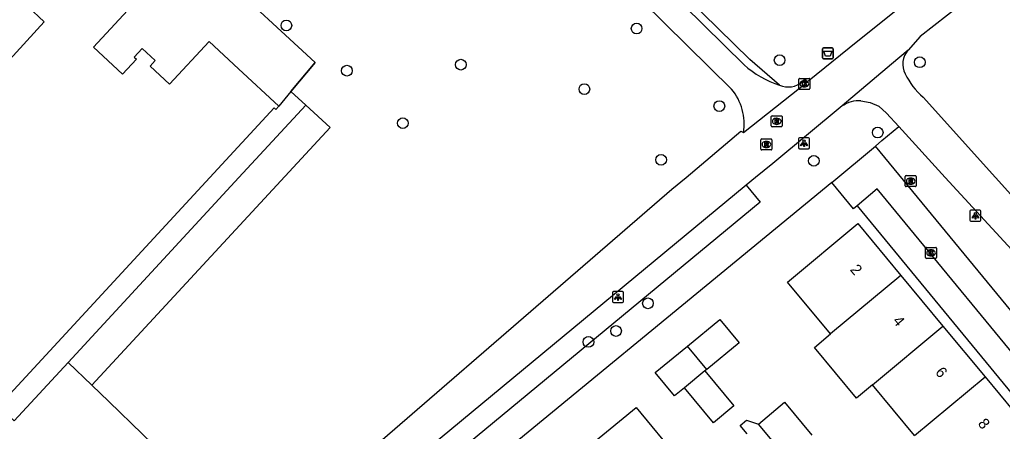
# Model space of a CAD drawing. Extents: x 159040 to 160094, y 381214 to 382518.
# Drawn here: x 159598.3 to 159687.9, y 381976.9 to 382014.4 of the extents above; entities that cross this region are included whole.
import ezdxf

# ---------------------------------------------------------------- set-up
doc = ezdxf.new("R2010")
doc.units = 0
for name, color, linetype in [('IMGEO_Afvalbak', 7, 'Continuous'), ('IMGEO_Boom', 7, 'Continuous'), ('IMGEO_Groenvoorziening', 7, 'Continuous'), ('IMGEO_Haag', 7, 'Continuous'), ('IMGEO_Hek', 7, 'Continuous'), ('IMGEO_Kolk', 7, 'Continuous'), ('IMGEO_Lichtpunt', 7, 'Continuous'), ('IMGEO_Pand', 7, 'Continuous'), ('IMGEO_Pand_nummerreeks', 7, 'Continuous'), ('IMGEO_Rioolput', 7, 'Continuous'), ('IMGEO_Voetpad_gesloten', 7, 'Continuous'), ('IMGEO_Voetpad_open', 7, 'Continuous')]:
    doc.layers.add(name, color=color, linetype=linetype)

msp = doc.modelspace()

# ---------------------------------------------------------------- linework, layer by layer
at = {"layer": 'IMGEO_Afvalbak'}
for p, q in [((159671.514, 382010.922), (159671.514, 382011.722)), ((159671.514, 382011.722), (159671.514, 382010.922)), ((159671.614, 382011.822), (159672.404, 382011.822)), ((159672.404, 382011.822), (159671.614, 382011.822)), ((159672.504, 382011.722), (159672.504, 382010.922)), ((159672.504, 382010.922), (159672.504, 382011.722)), ((159672.404, 382010.822), (159671.614, 382010.822)), ((159671.614, 382010.822), (159672.404, 382010.822))]:
    msp.add_line(p, q, dxfattribs=at)
msp.add_lwpolyline([(159671.657, 382011.536), (159672.361, 382011.536), (159672.212, 382011.066), (159671.806, 382011.066), (159671.657, 382011.536)], dxfattribs=at)
for centre, start, end in [((159671.614, 382011.722), 90, 180), ((159671.614, 382011.722), 90, 180), ((159672.404, 382011.722), 0, 90), ((159672.404, 382011.722), 360, 90), ((159671.614, 382010.922), 180, 270), ((159671.614, 382010.922), 180, 270), ((159672.404, 382010.922), 270, 0), ((159672.404, 382010.922), 270, 0)]:
    msp.add_arc(centre, 0.1, start, end, dxfattribs=at)
at = {"layer": 'IMGEO_Boom'}
for centre in [(159622.644, 382013.868), (159654.577, 382013.583), (159638.549, 382010.294), (159667.614, 382010.706), (159680.392, 382010.513), (159628.166, 382009.746), (159649.813, 382008.065), (159662.118, 382006.522), (159633.263, 382004.966), (159676.557, 382004.107), (159656.807, 382001.625), (159670.734, 382001.533), (159655.61, 381988.55), (159652.7, 381986.03), (159650.184, 381985.031)]:
    msp.add_circle(centre, 0.489, dxfattribs=at)
at = {"layer": 'IMGEO_Groenvoorziening'}
for points in [[(159624.421, 382006.61), (159623.061, 382007.853), (159625.255, 382010.496), (159616.37, 382018.709), (159616.879, 382019.259)], [(159602.745, 381983.168), (159618.31, 382000), (159624.421, 382006.61)], [(159624.421, 382006.61), (159626.624, 382004.573), (159604.904, 381981.084)], [(159694.64, 381980.676), (159676.341, 382002.869)], [(159674.686, 381997.436), (159674.355, 381997.153), (159672.361, 381999.556)], [(159596.543, 381979.039), (159597.813, 381977.834), (159602.745, 381983.168)], [(159604.904, 381981.084), (159602.745, 381983.168)], [(159604.904, 381981.084), (159606.447, 381979.593), (159609.529, 381976.617), (159620.126, 381966.384)]]:
    msp.add_lwpolyline(points, dxfattribs=at)
at = {"layer": 'IMGEO_Haag'}
for points in [[(159667.614, 382008.437), (159664.895, 382010.766), (159633.428, 382041.589), (159631.121, 382043.598), (159624.702, 382049.08), (159612.282, 382061.648)], [(159676.341, 382002.869), (159676.941, 382003.369), (159678.48, 382004.65)], [(159672.361, 381999.556), (159676.341, 382002.869)], [(159664.577, 381999.307), (159665.847, 381997.761), (159635.288, 381972.515)], [(159672.361, 381999.556), (159669.966, 381997.589), (159636.992, 381970.499)]]:
    msp.add_lwpolyline(points, dxfattribs=at)
at = {"layer": 'IMGEO_Hek'}
for points in [[(159616.879, 382019.259), (159616.37, 382018.709), (159625.255, 382010.496), (159623.061, 382007.853)], [(159623.061, 382007.853), (159621.96, 382006.526)], [(159623.061, 382007.853), (159624.421, 382006.61)]]:
    msp.add_lwpolyline(points, dxfattribs=at)
at = {"layer": 'IMGEO_Kolk'}
for p, q in [((159669.366, 382008.119), (159669.366, 382008.971)), ((159669.441, 382009.045), (159670.293, 382009.045)), ((159670.367, 382008.971), (159670.367, 382008.119)), ((159670.293, 382008.045), (159669.441, 382008.045)), ((159669.877, 382008.265), (159669.852, 382008.265)), ((159669.854, 382008.825), (159669.879, 382008.825)), ((159680.921, 381992.716), (159680.921, 381993.568)), ((159680.996, 381993.642), (159681.848, 381993.642)), ((159681.432, 381992.862), (159681.407, 381992.862)), ((159681.409, 381993.422), (159681.434, 381993.422)), ((159681.922, 381993.568), (159681.922, 381992.716)), ((159681.848, 381992.642), (159680.996, 381992.642))]:
    msp.add_line(p, q, dxfattribs=at)
for points in [[(159669.366, 382008.119), (159669.366, 382008.971)], [(159669.441, 382009.045), (159670.293, 382009.045)], [(159670.367, 382008.971), (159670.367, 382008.119)], [(159670.293, 382008.045), (159669.441, 382008.045)], [(159669.687, 382008.745), (159669.81, 382008.745), (159669.81, 382008.594), (159669.94, 382008.745), (159670.104, 382008.745), (159669.958, 382008.594), (159670.111, 382008.345), (159669.959, 382008.345), (159669.874, 382008.509), (159669.81, 382008.442), (159669.81, 382008.345), (159669.687, 382008.345), (159669.687, 382008.745)], [(159680.921, 381992.716), (159680.921, 381993.568)], [(159680.996, 381993.642), (159681.848, 381993.642)], [(159681.242, 381993.342), (159681.365, 381993.342), (159681.365, 381993.191), (159681.495, 381993.342), (159681.659, 381993.342), (159681.513, 381993.191), (159681.666, 381992.942), (159681.514, 381992.942), (159681.429, 381993.106), (159681.365, 381993.039), (159681.365, 381992.942), (159681.242, 381992.942), (159681.242, 381993.342)], [(159681.922, 381993.568), (159681.922, 381992.716)], [(159681.848, 381992.642), (159680.996, 381992.642)]]:
    msp.add_lwpolyline(points, dxfattribs=at)
for centre, start, end in [((159669.443, 382008.969), 91.55205, 178.44795), ((159669.443, 382008.969), 91.55205, 178.44795), ((159670.291, 382008.969), 1.55205, 88.44795), ((159670.291, 382008.969), 1.55205, 88.44795), ((159669.443, 382008.121), 181.55205, 268.44795), ((159669.443, 382008.121), 181.55205, 268.44795), ((159670.291, 382008.121), 271.55205, 358.44795), ((159670.291, 382008.121), 271.55205, 358.44795), ((159680.998, 381993.566), 91.55205, 178.44795), ((159680.998, 381993.566), 91.55205, 178.44795), ((159681.846, 381993.566), 1.55205, 88.44795), ((159681.846, 381993.566), 1.55205, 88.44795), ((159680.998, 381992.718), 181.55205, 268.44795), ((159680.998, 381992.718), 181.55205, 268.44795), ((159681.846, 381992.718), 271.55205, 358.44795), ((159681.846, 381992.718), 271.55205, 358.44795)]:
    msp.add_arc(centre, 0.0765, start, end, dxfattribs=at)
for centre, major_axis, ratio, start_param, end_param in [((159669.853, 382008.545), (-0.387, 0.002), 0.722429, 4.712389, 7.853982), ((159669.878, 382008.545), (-0.39, 0.002), 0.717154, 1.570796, 4.712389), ((159681.408, 381993.142), (-0.387, 0.002), 0.722429, 4.712389, 7.853982), ((159681.433, 381993.142), (-0.39, 0.002), 0.717154, 1.570796, 4.712389)]:
    msp.add_ellipse(centre, major_axis=major_axis, ratio=ratio, start_param=start_param, end_param=end_param, dxfattribs=at)
at = {"layer": 'IMGEO_Lichtpunt'}
for p, q in [((159669.346, 382003.539), (159669.346, 382002.732)), ((159669.346, 382003.539), (159669.346, 382002.732)), ((159670.248, 382003.634), (159669.44, 382003.634)), ((159670.248, 382003.634), (159669.44, 382003.634)), ((159670.342, 382002.732), (159670.342, 382003.539)), ((159670.342, 382002.732), (159670.342, 382003.539)), ((159669.44, 382002.638), (159670.248, 382002.638)), ((159669.44, 382002.638), (159670.248, 382002.638)), ((159684.968, 381996.937), (159684.968, 381996.13)), ((159684.968, 381996.937), (159684.968, 381996.13)), ((159685.87, 381997.032), (159685.062, 381997.032)), ((159685.87, 381997.032), (159685.062, 381997.032)), ((159685.964, 381996.13), (159685.964, 381996.937)), ((159685.964, 381996.13), (159685.964, 381996.937)), ((159685.062, 381996.036), (159685.87, 381996.036)), ((159685.062, 381996.036), (159685.87, 381996.036)), ((159652.377, 381989.519), (159652.377, 381988.712)), ((159652.377, 381989.519), (159652.377, 381988.712)), ((159653.279, 381989.614), (159652.471, 381989.614)), ((159653.279, 381989.614), (159652.471, 381989.614)), ((159653.373, 381988.712), (159653.373, 381989.519)), ((159653.373, 381988.712), (159653.373, 381989.519)), ((159652.471, 381988.618), (159653.279, 381988.618)), ((159652.471, 381988.618), (159653.279, 381988.618))]:
    msp.add_line(p, q, dxfattribs=at)
for points in [[(159669.72, 382003.203), (159669.759, 382003.175), (159669.571, 382002.913), (159669.533, 382002.94), (159669.72, 382003.203)], [(159669.822, 382003.155), (159669.869, 382003.155), (159669.869, 382002.833), (159669.822, 382002.833), (159669.822, 382003.155)], [(159669.932, 382003.175), (159669.97, 382003.202), (159670.157, 382002.94), (159670.118, 382002.912), (159669.932, 382003.175)], [(159685.342, 381996.601), (159685.381, 381996.573), (159685.193, 381996.311), (159685.155, 381996.338), (159685.342, 381996.601)], [(159685.444, 381996.553), (159685.491, 381996.553), (159685.491, 381996.231), (159685.444, 381996.231), (159685.444, 381996.553)], [(159685.554, 381996.573), (159685.592, 381996.6), (159685.779, 381996.338), (159685.74, 381996.31), (159685.554, 381996.573)], [(159652.751, 381989.183), (159652.79, 381989.155), (159652.602, 381988.893), (159652.564, 381988.92), (159652.751, 381989.183)], [(159652.853, 381989.135), (159652.9, 381989.135), (159652.9, 381988.813), (159652.853, 381988.813), (159652.853, 381989.135)], [(159652.963, 381989.155), (159653.001, 381989.182), (159653.188, 381988.92), (159653.149, 381988.892), (159652.963, 381989.155)]]:
    msp.add_lwpolyline(points, dxfattribs=at)
for centre in [(159669.845, 382003.337), (159685.467, 381996.735), (159652.876, 381989.317)]:
    msp.add_circle(centre, 0.0994, dxfattribs=at)
for centre, start, end in [((159669.44, 382003.539), 90, 180), ((159669.44, 382003.539), 90, 180), ((159670.248, 382003.539), 0, 90), ((159670.248, 382003.539), 0, 90), ((159669.44, 382002.732), 180, 270), ((159669.44, 382002.732), 180, 270), ((159670.248, 382002.732), 270, 0), ((159670.248, 382002.732), 270, 360), ((159685.062, 381996.937), 90, 180), ((159685.062, 381996.937), 90, 180), ((159685.87, 381996.937), 0, 90), ((159685.87, 381996.937), 0, 90), ((159685.062, 381996.13), 180, 270), ((159685.062, 381996.13), 180, 270), ((159685.87, 381996.13), 270, 0), ((159685.87, 381996.13), 270, 360), ((159652.471, 381989.519), 90, 180), ((159652.471, 381989.519), 90, 180), ((159653.279, 381989.519), 0, 90), ((159653.279, 381989.519), 0, 90), ((159652.471, 381988.712), 180, 270), ((159652.471, 381988.712), 180, 270), ((159653.279, 381988.712), 270, 0), ((159653.279, 381988.712), 270, 360)]:
    msp.add_arc(centre, 0.0946, start, end, dxfattribs=at)
at = {"layer": 'IMGEO_Pand'}
for points in [[(159596.689, 381979.491), (159615.654, 382000), (159621.523, 382006.347), (159621.669, 382006.211), (159621.96, 382006.526), (159618.29, 382009.921), (159615.599, 382012.409), (159612.001, 382008.518), (159610.212, 382010.172), (159610.688, 382010.686), (159609.511, 382011.774), (159608.783, 382010.987), (159608.988, 382010.798), (159607.711, 382009.417), (159605.054, 382011.874), (159610.908, 382018.205), (159609.508, 382019.499), (159605.837, 382022.894), (159599.074, 382015.581), (159600.567, 382014.201), (159596.111, 382009.381)], [(159672.256, 381985.755), (159668.328, 381990.489), (159674.746, 381995.814), (159678.673, 381991.081)], [(159678.673, 381991.081), (159672.256, 381985.755)], [(159678.673, 381991.081), (159682.507, 381986.461)], [(159659.22, 381984.655), (159662.167, 381987.075), (159663.917, 381984.945), (159660.97, 381982.525)], [(159676.089, 381981.136), (159674.624, 381979.92), (159670.79, 381984.538), (159672.256, 381985.755)], [(159676.089, 381981.136), (159682.507, 381986.461)], [(159682.507, 381986.461), (159686.34, 381981.841)], [(159658.947, 381980.863), (159658.024, 381980.105), (159656.275, 381982.235), (159659.22, 381984.655)], [(159660.97, 381982.525), (159659.22, 381984.655)], [(159660.81, 381982.394), (159663.438, 381979.195), (159661.575, 381977.664), (159658.947, 381980.863)], [(159660.81, 381982.394), (159658.947, 381980.863)], [(159660.97, 381982.525), (159660.81, 381982.394)], [(159679.922, 381976.516), (159686.34, 381981.841)], [(159686.34, 381981.841), (159690.27, 381977.104)], [(159679.922, 381976.516), (159676.089, 381981.136)], [(159665.677, 381977.539), (159668.052, 381979.53), (159670.554, 381976.544)], [(159649.268, 381966.8), (159645.373, 381971.542), (159651.831, 381976.847), (159654.536, 381979.068), (159658.384, 381974.383), (159655.725, 381972.106)], [(159668.169, 381974.565), (159665.677, 381977.539)]]:
    msp.add_lwpolyline(points, dxfattribs=at)
at = {"layer": 'IMGEO_Rioolput'}
for p, q in [((159666.851, 382004.706), (159666.851, 382005.558)), ((159666.926, 382005.632), (159667.778, 382005.632)), ((159667.339, 382005.412), (159667.364, 382005.412)), ((159667.852, 382005.558), (159667.852, 382004.706)), ((159667.778, 382004.632), (159666.926, 382004.632)), ((159667.362, 382004.852), (159667.337, 382004.852)), ((159665.908, 382002.6), (159665.908, 382003.452)), ((159665.983, 382003.526), (159666.835, 382003.526)), ((159666.419, 382002.746), (159666.394, 382002.746)), ((159666.396, 382003.306), (159666.421, 382003.306)), ((159666.909, 382003.452), (159666.909, 382002.6)), ((159666.835, 382002.526), (159665.983, 382002.526)), ((159679.067, 381999.256), (159679.067, 382000.108)), ((159679.142, 382000.182), (159679.994, 382000.182)), ((159679.555, 381999.962), (159679.58, 381999.962)), ((159680.068, 382000.108), (159680.068, 381999.256)), ((159679.994, 381999.182), (159679.142, 381999.182)), ((159679.578, 381999.402), (159679.553, 381999.402))]:
    msp.add_line(p, q, dxfattribs=at)
for points in [[(159666.851, 382004.706), (159666.851, 382005.558)], [(159666.926, 382005.632), (159667.778, 382005.632)], [(159667.44, 382005.33), (159667.188, 382005.332), (159667.188, 382004.932)], [(159667.852, 382005.558), (159667.852, 382004.706)], [(159667.778, 382004.632), (159666.926, 382004.632)], [(159667.188, 382004.932), (159667.312, 382004.932), (159667.312, 382005.094), (159667.323, 382005.094)], [(159667.366, 382005.251), (159667.312, 382005.251), (159667.312, 382005.17)], [(159667.312, 382005.17), (159667.364, 382005.17)], [(159667.37, 382005.065), (159667.441, 382004.932), (159667.581, 382004.932), (159667.516, 382005.058)], [(159665.908, 382002.6), (159665.908, 382003.452)], [(159665.983, 382003.526), (159666.835, 382003.526)], [(159666.497, 382003.224), (159666.245, 382003.226), (159666.245, 382002.826)], [(159666.245, 382002.826), (159666.369, 382002.826), (159666.369, 382002.988), (159666.38, 382002.988)], [(159666.423, 382003.145), (159666.369, 382003.145), (159666.369, 382003.064)], [(159666.369, 382003.064), (159666.421, 382003.064)], [(159666.427, 382002.959), (159666.498, 382002.826), (159666.638, 382002.826), (159666.573, 382002.952)], [(159666.909, 382003.452), (159666.909, 382002.6)], [(159666.835, 382002.526), (159665.983, 382002.526)], [(159679.067, 381999.256), (159679.067, 382000.108)], [(159679.142, 382000.182), (159679.994, 382000.182)], [(159680.068, 382000.108), (159680.068, 381999.256)], [(159679.994, 381999.182), (159679.142, 381999.182)], [(159679.656, 381999.88), (159679.404, 381999.882), (159679.404, 381999.482)], [(159679.404, 381999.482), (159679.528, 381999.482), (159679.528, 381999.644), (159679.539, 381999.644)], [(159679.582, 381999.801), (159679.528, 381999.801), (159679.528, 381999.72)], [(159679.528, 381999.72), (159679.58, 381999.72)], [(159679.586, 381999.615), (159679.657, 381999.482), (159679.797, 381999.482), (159679.732, 381999.608)]]:
    msp.add_lwpolyline(points, dxfattribs=at)
for centre, radius, start, end in [((159666.928, 382005.556), 0.0765, 91.55205, 178.44795), ((159666.928, 382005.556), 0.0765, 91.55205, 178.44795), ((159667.439, 382005.22), 0.109, 350.36119, 89.41601), ((159667.776, 382005.556), 0.0765, 1.55205, 88.44795), ((159667.776, 382005.556), 0.0765, 1.55205, 88.44795), ((159666.928, 382004.708), 0.0765, 181.55205, 268.44795), ((159666.928, 382004.708), 0.0765, 181.55205, 268.44795), ((159667.322, 382005.041), 0.0533, 26.02933, 88.69889), ((159667.348, 382005.359), 0.19, 274.7715, 282.96867), ((159667.372, 382005.155), 0.0964, 77.00612, 93.18647), ((159667.386, 382005.212), 0.0378, 276.66336, 79.67722), ((159667.437, 382005.22), 0.112, 277.58423, 350.98172), ((159667.421, 382005.005), 0.108, 29.51342, 73.79051), ((159667.776, 382004.708), 0.0765, 271.55205, 358.44795), ((159667.776, 382004.708), 0.0765, 271.55205, 358.44795), ((159665.985, 382003.45), 0.0765, 91.55205, 178.44795), ((159665.985, 382003.45), 0.0765, 91.55205, 178.44795), ((159666.379, 382002.935), 0.0533, 26.02933, 88.69889), ((159666.405, 382003.253), 0.19, 274.7715, 282.96867), ((159666.429, 382003.049), 0.0964, 77.00612, 93.18647), ((159666.443, 382003.106), 0.0378, 276.66336, 79.67722), ((159666.496, 382003.114), 0.109, 350.36119, 89.41601), ((159666.494, 382003.114), 0.112, 277.58423, 350.98172), ((159666.478, 382002.899), 0.108, 29.51342, 73.79051), ((159666.833, 382003.45), 0.0765, 1.55205, 88.44795), ((159666.833, 382003.45), 0.0765, 1.55205, 88.44795), ((159665.985, 382002.602), 0.0765, 181.55205, 268.44795), ((159665.985, 382002.602), 0.0765, 181.55205, 268.44795), ((159666.833, 382002.602), 0.0765, 271.55205, 358.44795), ((159666.833, 382002.602), 0.0765, 271.55205, 358.44795), ((159679.144, 382000.106), 0.0765, 91.55205, 178.44795), ((159679.144, 382000.106), 0.0765, 91.55205, 178.44795), ((159679.992, 382000.106), 0.0765, 1.55205, 88.44795), ((159679.992, 382000.106), 0.0765, 1.55205, 88.44795), ((159679.144, 381999.258), 0.0765, 181.55205, 268.44795), ((159679.144, 381999.258), 0.0765, 181.55205, 268.44795), ((159679.538, 381999.591), 0.0533, 26.02933, 88.69889), ((159679.564, 381999.909), 0.19, 274.7715, 282.96867), ((159679.588, 381999.705), 0.0964, 77.00612, 93.18647), ((159679.602, 381999.762), 0.0378, 276.66336, 79.67722), ((159679.655, 381999.77), 0.109, 350.36119, 89.41601), ((159679.653, 381999.77), 0.112, 277.58423, 350.98172), ((159679.637, 381999.555), 0.108, 29.51342, 73.79051), ((159679.992, 381999.258), 0.0765, 271.55205, 358.44795), ((159679.992, 381999.258), 0.0765, 271.55205, 358.44795)]:
    msp.add_arc(centre, radius, start, end, dxfattribs=at)
for centre, major_axis, ratio, start_param, end_param in [((159667.338, 382005.132), (-0.387, 0.002), 0.722429, 4.712389, 7.853982), ((159667.363, 382005.132), (-0.39, 0.002), 0.717154, 1.570796, 4.712389), ((159666.395, 382003.026), (-0.387, 0.002), 0.722429, 4.712389, 7.853982), ((159666.42, 382003.026), (-0.39, 0.002), 0.717154, 1.570796, 4.712389), ((159679.554, 381999.682), (-0.387, 0.002), 0.722429, 4.712389, 7.853982), ((159679.579, 381999.682), (-0.39, 0.002), 0.717154, 1.570796, 4.712389)]:
    msp.add_ellipse(centre, major_axis=major_axis, ratio=ratio, start_param=start_param, end_param=end_param, dxfattribs=at)
at = {"layer": 'IMGEO_Voetpad_gesloten'}
for points in [[(159664.372, 382010.28), (159633.204, 382040.945), (159624.423, 382048.545), (159611.825, 382061.168)], [(159717.814, 382042.05), (159680.428, 382012.849), (159679.319, 382011.608)], [(159638.888, 382032.053), (159663.228, 382008.066)], [(159680.789, 382017.29), (159674.755, 382012.434), (159670.146, 382008.725)], [(159679.319, 382011.608), (159677.805, 382010.327), (159673.322, 382006.531)], [(159670.146, 382008.725), (159669.943, 382008.982), (159669.702, 382008.769)], [(159664.309, 382004.099), (159670.146, 382008.725)], [(159693.409, 381993.239), (159687.308, 382000), (159680.694, 382007.33)], [(159673.322, 382006.531), (159666.985, 382001.296), (159665.416, 382000), (159664.577, 381999.307)], [(159675.032, 382007.004), (159675.88, 382006.855), (159676.665, 382006.503), (159677.355, 382005.886), (159678.48, 382004.65)], [(159678.48, 382004.65), (159682.71, 382000), (159694.513, 381987.23), (159697.88, 381983.361)], [(159620.126, 381966.384), (159657.794, 381998.953), (159659.089, 382000), (159664.09, 382004.24), (159664.309, 382004.099)], [(159664.577, 381999.307), (159634.896, 381974.787)]]:
    msp.add_lwpolyline(points, dxfattribs=at)
for centre, radius, start, end in [((159680.74, 382010.347), 1.9, 138.42292, 207.88523), ((159670.103, 382016.589), 8.523, 227.74633, 253.01926), ((159685.039, 382012.353), 6.641, 205.83525, 229.14309), ((159659.469, 382004.911), 4.908, 350.47842, 40.00737), ((159668.41, 382010.164), 1.902, 245.26015, 312.80908), ((159674.91, 382004.116), 2.89, 87.58886, 123.3349)]:
    msp.add_arc(centre, radius, start, end, dxfattribs=at)
at = {"layer": 'IMGEO_Voetpad_open'}
for points in [[(159692.83, 381979.178), (159676.513, 381998.987), (159674.686, 381997.436)], [(159674.686, 381997.436), (159690.986, 381977.662)], [(159664.647, 381976.667), (159664.02, 381977.417), (159664.585, 381977.889), (159665.677, 381977.539)]]:
    msp.add_lwpolyline(points, dxfattribs=at)

# ---------------------------------------------------------------- texts
at = {"layer": 'IMGEO_Pand_nummerreeks'}
for s, rotation, p in [('2', 309.68306, (159673.986, 381991.594)), ('4', 309.68285, (159677.867, 381986.915)), ('6', 309.68306, (159681.749, 381982.237)), ('8', 309.68306, (159685.633, 381977.557))]:
    msp.add_text(s, height=1, rotation=rotation, dxfattribs=at).set_placement(p)

doc.saveas('drawing.dxf')
